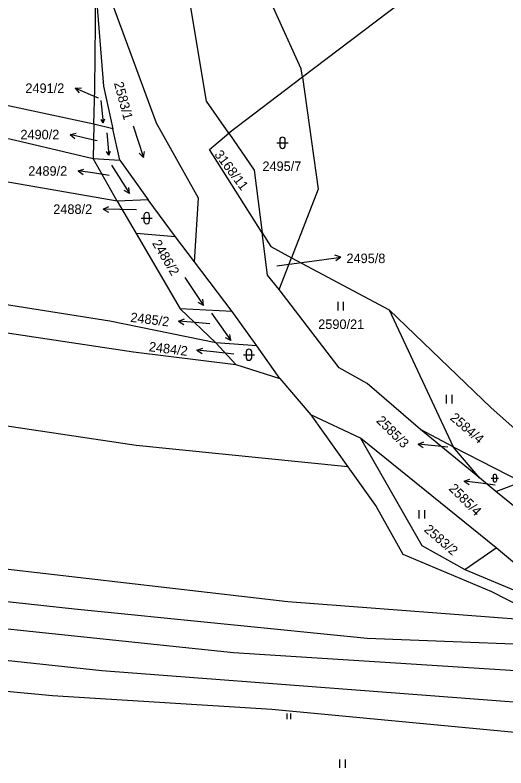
# Model space of a CAD drawing. Extents: x -776734 to -748832, y -1118122 to -976986.
# Drawn here: x -754144.3 to -754056.6, y -1115320.1 to -1115185.5 of the extents above; entities that cross this region are included whole.
import ezdxf

# ---------------------------------------------------------------- set-up
doc = ezdxf.new("R2010")
doc.units = 0
for name, color, linetype in [('KM_Hranice parcel', 7, 'Continuous'), ('KM_Parcelní čísla', 7, 'Continuous'), ('KM_Pop  PČ popisy', 7, 'Continuous'), ('KM_Značky kultur', 7, 'Continuous')]:
    doc.layers.add(name, color=color, linetype=linetype)

msp = doc.modelspace()

# ---------------------------------------------------------------- linework, layer by layer
at = {"layer": 'KM_Hranice parcel'}
for p, q in [((-754092.93, -1115196.59), (-754106.11, -1115206.6)), ((-754130.19, -1115205.02), (-754130.35, -1115211.11)), ((-754126.81, -1115205.82), (-754130.19, -1115205.02)), ((-754125.57, -1115211.46), (-754126.81, -1115205.82)), ((-754126.07, -1115218.74), (-754130.35, -1115211.11)), ((-754130.35, -1115211.11), (-754125.57, -1115211.46)), ((-754125.57, -1115211.46), (-754120.51, -1115218.52)), ((-754120.51, -1115218.52), (-754126.07, -1115218.74)), ((-754115.59, -1115225.17), (-754120.51, -1115218.52)), ((-754126.07, -1115218.74), (-754122.65, -1115224.53)), ((-754115.59, -1115225.17), (-754122.65, -1115224.53)), ((-754122.65, -1115224.53), (-754114.79, -1115237.99)), ((-754112.2, -1115229.62), (-754115.59, -1115225.17)), ((-754097.09, -1115234.58), (-754094.87, -1115228.87)), ((-754094.87, -1115228.87), (-754077.45, -1115238.2)), ((-754105.51, -1115238.5), (-754112.2, -1115229.62)), ((-754105.51, -1115238.5), (-754114.79, -1115237.99)), ((-754114.79, -1115237.99), (-754108.38, -1115244.07)), ((-754101.09, -1115244.61), (-754105.51, -1115238.5)), ((-754077.45, -1115238.2), (-754065.96, -1115262.66)), ((-754101.09, -1115244.61), (-754108.38, -1115244.07)), ((-754108.38, -1115244.07), (-754104.84, -1115247.96)), ((-754096.98, -1115250.48), (-754101.09, -1115244.61)), ((-754104.84, -1115247.96), (-754096.98, -1115250.48)), ((-754096.98, -1115250.48), (-754091.44, -1115256.94)), ((-754082.55, -1115261.16), (-754091.44, -1115256.94)), ((-754091.44, -1115256.94), (-754084.81, -1115266.24)), ((-754061.31, -1115268.25), (-754071.85, -1115259.61)), ((-754065.96, -1115262.66), (-754071.85, -1115259.61)), ((-754058.31, -1115280.75), (-754082.55, -1115261.16)), ((-754061.31, -1115268.25), (-754065.96, -1115262.66)), ((-754065.96, -1115262.66), (-754053.76, -1115268.96)), ((-754058.35, -1115270.68), (-754061.31, -1115268.25)), ((-754058.35, -1115270.68), (-754053.76, -1115268.96)), ((-754050.31, -1115277.26), (-754058.35, -1115270.68)), ((-754063.88, -1115284.65), (-754058.31, -1115280.75)), ((-754063.88, -1115284.65), (-754039.28, -1115294.95))]:
    msp.add_line(p, q, dxfattribs=at)
for points in [[(-754043.54, -1115159.12), (-754068.92, -1115178.36), (-754092.93, -1115196.59)], [(-754092.93, -1115196.59), (-754093.14, -1115195.09), (-754103.07, -1115173.25), (-754106.12, -1115169.01)], [(-754112.2, -1115229.62), (-754111.53, -1115218.24), (-754119.03, -1115204.8), (-754129.68, -1115175.85)], [(-754106.11, -1115206.6), (-754110.05, -1115200.91), (-754113.34, -1115181.22), (-754115.49, -1115176.96)], [(-754130.19, -1115205.02), (-754130.03, -1115198.71), (-754129.88, -1115181.09)], [(-754129.88, -1115181.09), (-754128.47, -1115198.21), (-754126.81, -1115205.82)], [(-754130.19, -1115205.02), (-754146.91, -1115201.42), (-754184.82, -1115195.45), (-754214.8, -1115191.74), (-754254.67, -1115186)], [(-754257.31, -1115192.08), (-754185.38, -1115201.37), (-754145.22, -1115207.61), (-754130.35, -1115211.11)], [(-754092.93, -1115196.59), (-754090.1, -1115216.6), (-754094.87, -1115228.87)], [(-754126.07, -1115218.74), (-754179.17, -1115209.53), (-754260.27, -1115198.91)], [(-754100.12, -1115224.4), (-754109.51, -1115209.5), (-754106.11, -1115206.6)], [(-754106.11, -1115206.6), (-754101.53, -1115213.21), (-754100.12, -1115224.4)], [(-754108.38, -1115244.07), (-754127.34, -1115240.21), (-754167.34, -1115233.89), (-754230.39, -1115225.67), (-754267.8, -1115221)], [(-754100.12, -1115224.4), (-754098.55, -1115226.9), (-754094.87, -1115228.87)], [(-754097.09, -1115234.58), (-754099.17, -1115231.98), (-754100.12, -1115224.4)], [(-754269.26, -1115225.42), (-754177.42, -1115237.52), (-754123.1, -1115245.7), (-754104.84, -1115247.96)], [(-754071.85, -1115259.61), (-754081.38, -1115251.34), (-754086.34, -1115248.57), (-754097.09, -1115234.58)], [(-754077.45, -1115238.2), (-754059.22, -1115255.7), (-754051.28, -1115262.72)], [(-754084.81, -1115266.24), (-754122.67, -1115262.43), (-754169.64, -1115255.43), (-754188.29, -1115252.17), (-754275.83, -1115241.84)], [(-754082.55, -1115261.16), (-754071.57, -1115280.31), (-754063.88, -1115284.65)], [(-754048.51, -1115293.96), (-754095.53, -1115290.42), (-754196.54, -1115278.7), (-754285.97, -1115265.95)], [(-754084.81, -1115266.24), (-754079.73, -1115273.35), (-754074.98, -1115281.88), (-754059.14, -1115288.54), (-754048.51, -1115293.96)], [(-754038.27, -1115298.64), (-754081.34, -1115296.95), (-754133.64, -1115291.7), (-754193.47, -1115285.24), (-754244.62, -1115279.05), (-754289.06, -1115272.27)], [(-754027.71, -1115304.46), (-754105.26, -1115299.53), (-754209.94, -1115288.54), (-754292.27, -1115278.55)], [(-754036.82, -1115290.15), (-754053.12, -1115285.12), (-754058.31, -1115280.75)], [(-754017.52, -1115310.43), (-754031.7, -1115310.11), (-754128.79, -1115302.73), (-754229.97, -1115291.92), (-754295.19, -1115285.27)], [(-754005.81, -1115318.43), (-754098.4, -1115309.64), (-754137.62, -1115307.23), (-754221.78, -1115299.27), (-754297.26, -1115291.28)]]:
    msp.add_lwpolyline(points, dxfattribs=at)
at = {"layer": 'KM_Pop  PČ popisy'}
for p, q in [((-754133.552, -1115198.567), (-754132.435, -1115198.498)), ((-754130.79, -1115199.74), (-754133.552, -1115198.567)), ((-754133.552, -1115198.567), (-754132.826, -1115199.42)), ((-754129.37, -1115200.34), (-754130.79, -1115199.74)), ((-754134.444, -1115206.865), (-754133.356, -1115206.602)), ((-754131.52, -1115207.54), (-754134.444, -1115206.865)), ((-754134.444, -1115206.865), (-754133.581, -1115207.578)), ((-754129.61, -1115207.99), (-754131.52, -1115207.54)), ((-754133.032, -1115213.372), (-754131.97, -1115213.016)), ((-754130.06, -1115213.79), (-754133.032, -1115213.372)), ((-754133.032, -1115213.372), (-754132.11, -1115214.008)), ((-754127.45, -1115214.15), (-754130.06, -1115213.79)), ((-754128.571, -1115220.218), (-754127.56, -1115219.734)), ((-754125.57, -1115220.27), (-754128.571, -1115220.218)), ((-754128.571, -1115220.218), (-754127.578, -1115220.736)), ((-754122.59, -1115220.34), (-754125.57, -1115220.27)), ((-754097.48, -1115230.31), (-754089.02, -1115229.19)), ((-754089.02, -1115229.19), (-754086.048, -1115228.772)), ((-754086.048, -1115228.772), (-754087.11, -1115228.416)), ((-754086.048, -1115228.772), (-754086.97, -1115229.408)), ((-754115.07, -1115240.218), (-754114.028, -1115239.807)), ((-754112.08, -1115240.48), (-754115.07, -1115240.218)), ((-754115.07, -1115240.218), (-754114.116, -1115240.805)), ((-754109.5, -1115240.71), (-754112.08, -1115240.48)), ((-754111.785, -1115245.416), (-754110.736, -1115245.023)), ((-754108.8, -1115245.73), (-754111.785, -1115245.416)), ((-754111.785, -1115245.416), (-754110.841, -1115246.019)), ((-754105.18, -1115246.11), (-754108.8, -1115245.73)), ((-754072.265, -1115262.196), (-754071.216, -1115261.803)), ((-754069.28, -1115262.51), (-754072.265, -1115262.196)), ((-754072.265, -1115262.196), (-754071.321, -1115262.799)), ((-754066.96, -1115262.75), (-754069.28, -1115262.51)), ((-754064.049, -1115268.824), (-754062.994, -1115268.449)), ((-754061.07, -1115269.19), (-754064.049, -1115268.824)), ((-754064.049, -1115268.824), (-754063.116, -1115269.443)), ((-754058.47, -1115269.52), (-754061.07, -1115269.19))]:
    msp.add_line(p, q, dxfattribs=at)
at = {"layer": 'KM_Značky kultur'}
for p, q in [((-754128.935, -1115200.763), (-754128.514, -1115204.761)), ((-754128.514, -1115204.761), (-754128.917, -1115204.145)), ((-754128.514, -1115204.761), (-754128.249, -1115204.075)), ((-754127.88, -1115206.53), (-754127.53, -1115210.534)), ((-754123.16, -1115205.276), (-754121.306, -1115210.982)), ((-754096.991, -1115207.821), (-754096.991, -1115208.822)), ((-754095.989, -1115208.822), (-754095.989, -1115207.821)), ((-754097.491, -1115208.321), (-754095.489, -1115208.321)), ((-754127.53, -1115210.534), (-754127.921, -1115209.911)), ((-754127.53, -1115210.534), (-754127.252, -1115209.853)), ((-754121.306, -1115210.982), (-754122.085, -1115210.208)), ((-754121.306, -1115210.982), (-754121.131, -1115209.898)), ((-754127.028, -1115212.305), (-754123.848, -1115217.393)), ((-754123.848, -1115217.393), (-754124.791, -1115216.83)), ((-754123.848, -1115217.393), (-754123.941, -1115216.299)), ((-754121.261, -1115221.311), (-754121.261, -1115222.312)), ((-754120.259, -1115222.312), (-754120.259, -1115221.311)), ((-754121.761, -1115221.811), (-754119.759, -1115221.811)), ((-754113.945, -1115232.432), (-754110.59, -1115237.406)), ((-754110.59, -1115237.406), (-754111.552, -1115236.876)), ((-754110.59, -1115237.406), (-754110.721, -1115236.316)), ((-754086.561, -1115238.29), (-754086.561, -1115236.79)), ((-754085.56, -1115238.29), (-754085.56, -1115236.79)), ((-754109.178, -1115238.772), (-754105.736, -1115243.686)), ((-754105.736, -1115243.686), (-754105.886, -1115242.598)), ((-754105.736, -1115243.686), (-754106.708, -1115243.174)), ((-754103.491, -1115246.221), (-754101.489, -1115246.221)), ((-754102.991, -1115245.721), (-754102.991, -1115246.722)), ((-754101.989, -1115246.722), (-754101.989, -1115245.721)), ((-754067.151, -1115254.92), (-754067.151, -1115253.42)), ((-754066.15, -1115254.92), (-754066.15, -1115253.42)), ((-754059.201, -1115268.291), (-754057.859, -1115268.291)), ((-754058.865, -1115267.955), (-754058.865, -1115268.626)), ((-754058.195, -1115268.626), (-754058.195, -1115267.955)), ((-754072.081, -1115275.52), (-754072.081, -1115274.02)), ((-754071.08, -1115275.52), (-754071.08, -1115274.02)), ((-754095.672, -1115311.37), (-754095.672, -1115310.365)), ((-754095.002, -1115311.37), (-754095.002, -1115310.365)), ((-754086.261, -1115320.1), (-754086.261, -1115318.6)), ((-754085.26, -1115320.1), (-754085.26, -1115318.6))]:
    msp.add_line(p, q, dxfattribs=at)
for centre, radius, start, end in [((-754096.49, -1115207.8209), 0.5, 0, 180), ((-754096.49, -1115208.8209), 0.5, 180, 359.987886), ((-754120.76, -1115221.3109), 0.5, 0, 180), ((-754120.76, -1115222.3109), 0.5, 180, 359.987886), ((-754102.49, -1115245.7209), 0.5, 0, 180), ((-754102.49, -1115246.7209), 0.5, 180, 359.987886), ((-754058.53, -1115267.9556), 0.335, 0, 180), ((-754058.53, -1115268.6256), 0.335, 180, 359.987886)]:
    msp.add_arc(centre, radius, start, end, dxfattribs=at)

# ---------------------------------------------------------------- texts
at = {"layer": 'KM_Parcelní čísla'}
for s, p in [('2491/2', (-754142.445, -1115199.42)), ('2490/2', (-754143.335, -1115207.71)), ('2495/7', (-754100.08, -1115213.37)), ('2489/2', (-754141.925, -1115214.22)), ('2488/2', (-754137.465, -1115221.05)), ('2495/8', (-754085.057, -1115229.84)), ('2590/21', (-754090.106, -1115241.62))]:
    msp.add_text(s, height=1.7, dxfattribs=at).set_placement(p)
for s, rotation, p in [('2583/1', 285, (-754126.631, -1115197.659)), ('3168/11', 307, (-754108.755, -1115210.44)), ('2486/2', 301, (-754119.848, -1115226.297)), ('2485/2', 353, (-754123.75, -1115240.331)), ('2484/2', 353, (-754120.441, -1115245.582)), ('2585/3', 315, (-754079.833, -1115258.138)), ('2584/4', 319, (-754066.667, -1115257.701)), ('2585/4', 315, (-754066.883, -1115270.268)), ('2583/2', 319, (-754071.317, -1115277.671))]:
    msp.add_text(s, height=1.7, rotation=rotation, dxfattribs=at).set_placement(p)

doc.saveas('drawing.dxf')
